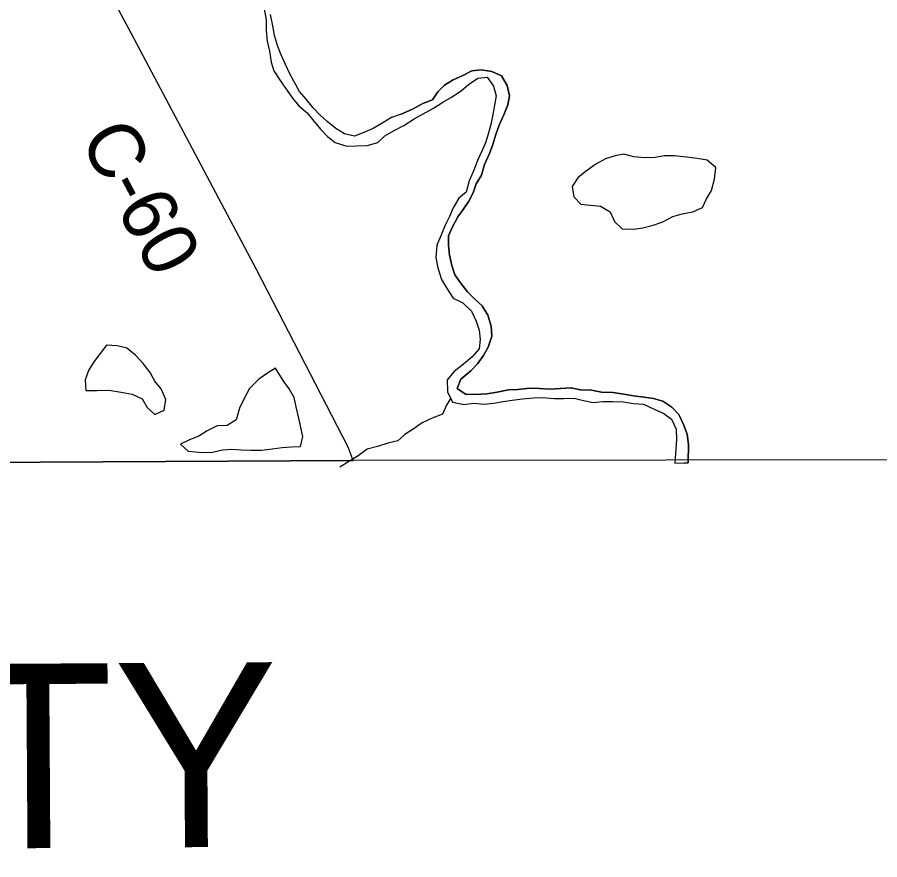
# Model space of a CAD drawing. Extents: x 1857828 to 2277390, y 930619 to 1324581.
# Drawn here: x 2124231 to 2128907, y 1191325 to 1195891 of the extents above; entities that cross this region are included whole.
import ezdxf

# ---------------------------------------------------------------- set-up
doc = ezdxf.new("R2010")
doc.units = 0
for name, color, linetype in [('GM_X_Adjacent_County', 7, 'Continuous'), ('GM_X_Adjacent_County_Text', 7, 'Continuous'), ('GM_X_County', 7, 'Continuous'), ('GM_X_County_Road', 7, 'Continuous'), ('GM_X_County_Road_Text', 7, 'Continuous'), ('GM_X_Major_River', 7, 'Continuous'), ('GM_X_Minor_Lake', 7, 'Continuous'), ('GM_X_Minor_River', 7, 'Continuous'), ('GM_X_Township', 7, 'Continuous'), ('GM_X_Township_Road', 7, 'Continuous')]:
    doc.layers.add(name, color=color, linetype=linetype)

msp = doc.modelspace()

# ---------------------------------------------------------------- linework, layer by layer
at = {"layer": 'GM_X_Adjacent_County'}
msp.add_lwpolyline([(2174206.9, 1194531), (2172588.3, 1194493.4), (2172188.1, 1194484), (2169109.9, 1194412.4), (2167773.4, 1194381.3), (2165085.8, 1194318.7), (2162687.3, 1194296.8), (2162163.4, 1194282.6), (2161645.6, 1194276.5), (2161453.7, 1194270.4), (2159224.5, 1194187.1), (2158831.1, 1194172.4), (2158006.9, 1194141.9), (2151106.9, 1193912.6), (2145028.4, 1193800.8), (2144321.2, 1193786.8), (2140581.8, 1193696.4), (2139549.1, 1193676.6), (2134076.1, 1193549.4), (2129443.2, 1193492.7), (2126053.1, 1193488.1), (2117908.3, 1193445.4), (2113522.7, 1193410.7)], dxfattribs=at)
at = {"layer": 'GM_X_County'}
msp.add_lwpolyline([(2139553.6, 1210761.2), (2139563.1, 1207294.1), (2139522.3, 1201475.3), (2139521.7, 1198873.5), (2139549.1, 1193676.6), (2134076.1, 1193549.4), (2129443.2, 1193492.7), (2126053.1, 1193488.1), (2117908.3, 1193445.4), (2113522.7, 1193410.7)], dxfattribs=at)
at = {"layer": 'GM_X_County_Road'}
msp.add_lwpolyline([(2126053.1, 1193488.1), (2126025.3, 1193561.4), (2125527.9, 1194524.5), (2124834.3, 1195832.4), (2124580.7, 1196304), (2124506.5, 1196454.2), (2124428.1, 1196623.1), (2124352.8, 1196876.7), (2124261.6, 1197320.6), (2124241.8, 1197443.5), (2124247.8, 1197512.9), (2124269.6, 1197584.2), (2124321.1, 1197677.3), (2124412.3, 1197841.8), (2124461.8, 1197968.6), (2124501.4, 1198049.9), (2124687.6, 1198386.9), (2124717.4, 1198432.3), (2124947.3, 1198854.5)], dxfattribs=at)
at = {"layer": 'GM_X_Major_River'}
for points in [[(2125567.4, 1195944.1), (2125580.3, 1195876.1), (2125581, 1195819.9), (2125585.7, 1195761.8), (2125598.4, 1195707.8), (2125607.2, 1195647.8), (2125621.8, 1195599.8), (2125656.5, 1195548.1), (2125695.2, 1195494.5), (2125723.8, 1195452.7), (2125758.4, 1195411.1), (2125803, 1195373.5), (2125839.7, 1195327.8), (2125876.3, 1195282.2), (2125912.8, 1195244.6), (2125955.3, 1195213), (2126017.7, 1195191.8), (2126069.8, 1195194.4), (2126128, 1195195.2), (2126185.9, 1195212)], [(2126312.3, 1195366.1), (2126260.4, 1195347.3), (2126212.6, 1195318.6), (2126160.9, 1195287.9), (2126111, 1195267.2), (2126059.2, 1195246.4), (2126004.9, 1195259.8), (2125958.4, 1195287.3), (2125911.8, 1195326.8), (2125871.3, 1195362.4), (2125834.7, 1195400), (2125798.1, 1195447.7), (2125761.5, 1195489.3), (2125732.8, 1195541.1), (2125708.2, 1195584.9), (2125685.5, 1195634.8), (2125660.7, 1195690.6), (2125642.1, 1195738.5), (2125625.4, 1195792.4), (2125616.7, 1195844.5), (2125603.9, 1195906.5)], [(2127869, 1193475.7), (2127870, 1193574.9), (2127863.3, 1193631), (2127842.6, 1193682.9), (2127817.9, 1193738.7), (2127779.3, 1193778.3), (2127730.8, 1193809.8), (2127680.5, 1193825.2), (2127630.3, 1193832.6), (2127572.1, 1193839.8), (2127519.9, 1193847.2), (2127459.6, 1193856.4), (2127399.4, 1193859.7), (2127345.2, 1193869), (2127285, 1193872.2), (2127234.8, 1193881.6), (2127176.7, 1193878.9), (2127118.6, 1193876.1), (2127062.4, 1193879.4), (2127010.3, 1193880.7), (2126944.2, 1193873.8), (2126894.1, 1193871.2), (2126832.1, 1193858.4), (2126776.1, 1193849.6), (2126712, 1193846.8), (2126661.9, 1193848.1), (2126615.4, 1193879.6), (2126636.8, 1193930.1), (2126690.4, 1193974.9), (2126726, 1194013.4), (2126759.5, 1194058), (2126785, 1194102.5), (2126804.3, 1194162.9), (2126799.6, 1194217), (2126782.8, 1194276.9), (2126752.1, 1194326.7), (2126709.6, 1194364.3), (2126673, 1194401.9), (2126634.3, 1194451.6), (2126603.7, 1194495.3), (2126587.1, 1194545.2), (2126574.3, 1194601.2), (2126569.7, 1194655.3), (2126569, 1194705.4), (2126590.5, 1194755.9), (2126619.9, 1194808.4), (2126649.4, 1194848.9), (2126679, 1194893.4), (2126702.4, 1194939.8), (2126719.9, 1194988.2), (2126747.4, 1195034.7), (2126764.7, 1195093.1), (2126792, 1195151.6), (2126809.5, 1195202), (2126824.8, 1195256.3), (2126844.2, 1195306.7), (2126869.6, 1195361.2), (2126891, 1195415.6), (2126900.4, 1195465.9), (2126887.7, 1195521.9), (2126857, 1195573.7), (2126804.6, 1195597.1), (2126746.3, 1195606.3), (2126696.3, 1195599.7), (2126646.5, 1195575), (2126594.6, 1195552.2), (2126546.9, 1195523.5), (2126511.2, 1195487), (2126481.7, 1195442.5), (2126429.8, 1195423.7), (2126374.1, 1195392.9), (2126312.3, 1195366.1)], [(2126312.3, 1195366.1), (2126374.1, 1195392.9), (2126429.8, 1195423.7), (2126481.7, 1195442.5), (2126511.2, 1195487), (2126546.9, 1195523.5), (2126594.6, 1195552.2), (2126646.5, 1195575), (2126696.3, 1195599.7), (2126746.3, 1195606.3), (2126804.6, 1195597.1), (2126857, 1195573.7), (2126887.7, 1195521.9), (2126900.4, 1195465.9), (2126891, 1195415.6), (2126869.6, 1195361.2), (2126844.2, 1195306.7), (2126824.8, 1195256.3), (2126809.5, 1195202), (2126792, 1195151.6), (2126764.7, 1195093.1), (2126747.4, 1195034.7), (2126719.9, 1194988.2), (2126702.4, 1194939.8), (2126679, 1194893.4), (2126649.4, 1194848.9), (2126619.9, 1194808.4), (2126590.5, 1194755.9), (2126569, 1194705.4), (2126569.7, 1194655.3), (2126574.3, 1194601.2), (2126587.1, 1194545.2), (2126603.7, 1194495.3), (2126634.3, 1194451.6), (2126673, 1194401.9), (2126709.6, 1194364.3), (2126752.1, 1194326.7), (2126782.8, 1194276.9), (2126799.6, 1194217), (2126804.3, 1194162.9), (2126785, 1194102.5), (2126759.5, 1194058), (2126726, 1194013.4), (2126690.4, 1193974.9), (2126636.8, 1193930.1), (2126615.4, 1193879.6), (2126661.9, 1193848.1), (2126712, 1193846.8), (2126776.1, 1193849.6), (2126832.1, 1193858.4), (2126894.1, 1193871.2), (2126944.2, 1193873.8), (2127010.3, 1193880.7), (2127062.4, 1193879.4), (2127118.6, 1193876.1), (2127176.7, 1193878.9), (2127234.8, 1193881.6), (2127285, 1193872.2), (2127345.2, 1193869), (2127399.4, 1193859.7), (2127459.6, 1193856.4), (2127519.9, 1193847.2), (2127572.1, 1193839.8), (2127630.3, 1193832.6), (2127680.5, 1193825.2), (2127730.8, 1193809.8), (2127779.3, 1193778.3), (2127817.9, 1193738.7), (2127842.6, 1193682.9), (2127863.3, 1193631), (2127870, 1193574.9), (2127869, 1193475.7)], [(2126185.9, 1195212), (2126223.5, 1195248.6), (2126271.3, 1195275.3), (2126327.1, 1195304.1), (2126382.7, 1195340.9), (2126432.5, 1195367.6), (2126488.3, 1195398.4), (2126538, 1195431.1), (2126585.8, 1195457.8), (2126637.5, 1195492.6), (2126677.1, 1195527.2), (2126728.8, 1195560), (2126778.9, 1195566.6), (2126813.6, 1195517), (2126828.2, 1195465), (2126818.9, 1195414.7), (2126809.5, 1195364.5), (2126798.1, 1195310.1), (2126784.7, 1195257.8), (2126769.3, 1195209.5), (2126747.8, 1195161.1), (2126726.3, 1195114.6), (2126707, 1195062.3), (2126681.6, 1195003.8), (2126664.3, 1194943.4), (2126624.6, 1194910.8), (2126595.2, 1194858.2), (2126573.7, 1194811.8), (2126550.3, 1194763.4), (2126526.9, 1194706.9), (2126505.5, 1194656.5), (2126500.3, 1194588.2), (2126511, 1194532.2), (2126531.9, 1194470.3), (2126558.5, 1194424.5), (2126595.3, 1194368.8), (2126647.7, 1194343.4), (2126694.4, 1194297.9), (2126719.1, 1194244), (2126735.8, 1194194.1), (2126740.4, 1194144), (2126735, 1194093.8), (2126695.4, 1194049.2), (2126649.8, 1194010.4), (2126600.2, 1193971.7), (2126562.7, 1193925.1), (2126563.5, 1193860.9), (2126590.2, 1193805.1), (2126644.5, 1193793.8), (2126650.2, 1193791.2)], [(2126650.2, 1193791.2), (2126706.6, 1193798.6), (2126760.8, 1193793.3), (2126812.8, 1193799.9), (2126864.8, 1193808.6), (2126914.9, 1193815.3), (2126970.9, 1193822.1), (2127029, 1193828.8), (2127079.1, 1193829.5), (2127141.3, 1193824.2), (2127193.4, 1193824.9), (2127249.5, 1193825.6), (2127301.8, 1193814.3), (2127354, 1193802.9), (2127406.1, 1193807.6), (2127458.2, 1193808.3), (2127516.4, 1193807), (2127572.6, 1193797.7), (2127626.8, 1193794.4), (2127683.2, 1193767.1), (2127735.6, 1193743.7), (2127778.1, 1193712.1), (2127802.9, 1193658.3), (2127805.6, 1193602.1), (2127795.9, 1193474.8)], [(2127795.9, 1193474.8), (2127844.4, 1193475.9), (2127869, 1193475.7)], [(2127795.9, 1193474.8), (2127844.4, 1193475.9), (2127868.6, 1193475.7)]]:
    msp.add_lwpolyline(points, dxfattribs=at)
at = {"layer": 'GM_X_Minor_Lake'}
for points in [[(2127519.8, 1195149), (2127471.8, 1195140.3), (2127419.9, 1195123.6), (2127368.1, 1195094.9), (2127310.5, 1195054), (2127270.8, 1195021.4), (2127239.3, 1194972.8), (2127248, 1194916.8), (2127286.6, 1194877.2), (2127338.8, 1194871.8), (2127393, 1194866.5), (2127445.4, 1194837.1), (2127468.2, 1194783.2), (2127510.8, 1194743.7), (2127572.9, 1194742.5), (2127623, 1194749.1), (2127678.9, 1194763.9), (2127730.8, 1194782.6), (2127784.6, 1194811.4), (2127836.5, 1194826.1), (2127894.5, 1194836.9), (2127946.3, 1194859.6)], [(2127946.3, 1194859.6), (2127967.8, 1194906), (2127995.3, 1194952.5), (2128010.6, 1195012.9), (2128017.8, 1195077.2), (2127971.2, 1195116.7), (2127917, 1195126), (2127858.8, 1195133.3), (2127794.5, 1195140.5), (2127740.4, 1195139.8), (2127688.4, 1195131.1), (2127634.3, 1195128.4), (2127574.1, 1195133.6), (2127519.8, 1195149)], [(2124715.7, 1194113.7), (2124647, 1194022.6), (2124617.5, 1193976.1), (2124600.1, 1193925.8), (2124602.8, 1193867.6), (2124663, 1193868.4), (2124727.1, 1193869.2), (2124783.4, 1193859.9)], [(2124783.4, 1193859.9), (2124853.7, 1193848.8), (2124908.1, 1193823.4), (2124934.7, 1193775.6), (2124977.3, 1193738.1), (2125027.1, 1193760.8), (2125036.4, 1193819.1), (2125011.7, 1193876.9), (2124977.1, 1193918.6), (2124952.4, 1193966.4), (2124913.8, 1194014.1), (2124873.1, 1194059.7), (2124824.5, 1194097.2), (2124772.2, 1194110.5), (2124714.1, 1194113.8)], [(2124783.4, 1193859.9), (2124853.7, 1193848.8), (2124908.1, 1193823.4), (2124934.7, 1193775.6), (2124977.3, 1193738.1), (2125027.1, 1193760.8), (2125036.4, 1193819.1), (2125011.7, 1193876.9), (2124977.1, 1193918.6), (2124952.4, 1193966.4), (2124913.8, 1194014.1), (2124873.1, 1194059.7), (2124824.5, 1194097.2), (2124772.2, 1194110.5), (2124715.7, 1194113.7)], [(2125631.7, 1193989.3), (2125588, 1193962.6), (2125540.2, 1193929.9), (2125490.8, 1193879.1), (2125461.4, 1193824.6), (2125436, 1193772.1), (2125418.7, 1193709.7), (2125368.9, 1193679), (2125314.9, 1193676.3), (2125261.1, 1193649.5), (2125215.3, 1193620.8), (2125165.5, 1193600.1), (2125115.6, 1193577.4), (2125158.2, 1193539.8), (2125234.4, 1193532.8), (2125290.6, 1193533.5), (2125344.5, 1193546.3), (2125394.6, 1193550.9)], [(2125631.3, 1193989), (2125588, 1193962.6), (2125540.2, 1193929.9), (2125490.8, 1193879.1), (2125461.4, 1193824.6), (2125436, 1193772.1), (2125418.7, 1193709.7), (2125368.9, 1193679), (2125314.9, 1193676.3), (2125261.1, 1193649.5), (2125215.3, 1193620.8), (2125165.5, 1193600.1), (2125115.6, 1193577.4), (2125158.2, 1193539.8), (2125234.4, 1193532.8), (2125290.6, 1193533.5), (2125344.5, 1193546.3), (2125394.6, 1193550.9)], [(2125394.6, 1193550.9), (2125444.8, 1193545.6), (2125498.9, 1193544.3), (2125555, 1193545), (2125613.1, 1193551.8), (2125667.1, 1193558.5), (2125717.2, 1193563.1), (2125767.3, 1193563.8), (2125778.7, 1193618.1), (2125765.9, 1193676.1), (2125755.3, 1193726.1), (2125742.6, 1193780.1), (2125731.9, 1193830.1), (2125705.3, 1193877.9), (2125672.7, 1193921.6), (2125631.3, 1193989)]]:
    msp.add_lwpolyline(points, dxfattribs=at)
at = {"layer": 'GM_X_Minor_River'}
for points in [[(2126580.5, 1193825.4), (2126558.3, 1193788.6), (2126536.9, 1193740.2), (2126481.1, 1193717.4), (2126427.2, 1193692.7), (2126377.5, 1193657.9), (2126331.8, 1193629.2), (2126294.1, 1193594.7), (2126240.2, 1193581.9), (2126184.2, 1193565.2), (2126128.3, 1193550.4), (2126078.6, 1193513.6), (2125980.1, 1193452.2)], [(2126650.2, 1193791.2), (2126650, 1193791.3)]]:
    msp.add_lwpolyline(points, dxfattribs=at)
at = {"layer": 'GM_X_Township'}
msp.add_lwpolyline([(2139553.6, 1210761.2), (2139563.1, 1207294.1), (2139522.3, 1201475.3), (2139521.7, 1198873.5), (2139549.1, 1193676.6), (2134076.1, 1193549.4), (2129443.2, 1193492.7), (2126053.1, 1193488.1), (2117908.3, 1193445.4), (2113522.7, 1193410.7)], dxfattribs=at)
at = {"layer": 'GM_X_Township_Road'}
msp.add_lwpolyline([(2117908.3, 1193445.4), (2126053.1, 1193488.1)], dxfattribs=at)

# ---------------------------------------------------------------- texts
at = {"layer": 'GM_X_Adjacent_County_Text'}
msp.add_text('MEDINA COUNTY', height=1000, rotation=0.3672, dxfattribs=at).set_placement((2114431.3, 1191324))
at = {"layer": 'GM_X_County_Road_Text'}
msp.add_text('C-60', height=300, rotation=297.9508, dxfattribs=at).set_placement((2124566.2, 1195232.5))

doc.saveas('drawing.dxf')
